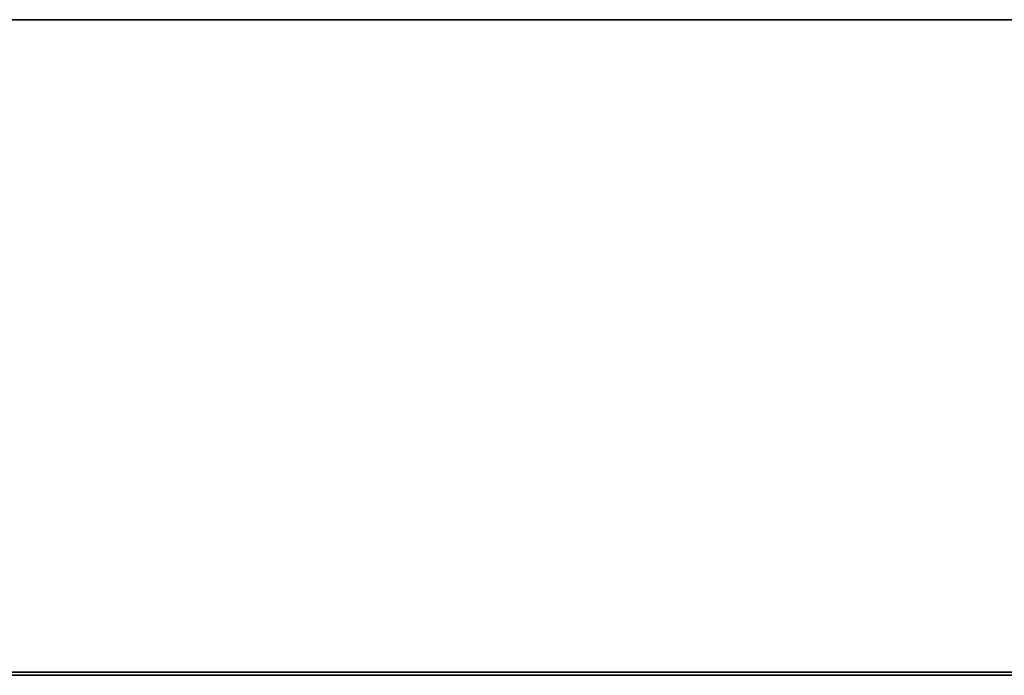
# Model space of a CAD drawing. Header units: millimetres. Extents: x -20851 to -17632, y 368 to 3070.
# Tile 637 of 656: x -18780 to -18479, y 2869 to 3070. Entities that reach past the tile are written whole.
import ezdxf

# ---------------------------------------------------------------- set-up
doc = ezdxf.new("R2010")
doc.units = ezdxf.units.MM
doc.layers.add('A-WALL', color=113, linetype='Continuous', lineweight=25)

msp = doc.modelspace()

# ---------------------------------------------------------------- meshes
at = {"layer": 'A-WALL'}
mesh = msp.add_polyface(dxfattribs=at)
corners = [(-17632.09, 3069.53, -512.42), (-17632.09, 2869.53, -512.42), (-20615.54, 2869.53, -512.42), (-20616.54, 2869.53, -512.42), (-20616.54, 3069.53, -512.42), (-20615.54, 3069.53, -512.42)]
mesh.append_faces([[corners[k] for k in face] for face in [(2, 3, 4, 5), (5, 0, 1, 2)]], dxfattribs={"vtx3": -1})
mesh = msp.add_polyface(dxfattribs=at)
corners = [(-20615.54, 3069.53, -512.42), (-20615.54, 3069.53, 2500), (-17632.09, 3069.53, 2500), (-17632.09, 3069.53, -512.42)]
mesh.append_faces([[corners[k] for k in face] for face in [(2, 3, 0, 1)]])
mesh = msp.add_polyface(dxfattribs=at)
corners = [(-20615.54, 2868.53, 2500), (-17632.09, 2868.53, 2500), (-17632.09, 3069.53, 2500), (-20615.54, 3069.53, 2500)]
mesh.append_faces([[corners[k] for k in face] for face in [(0, 1, 2, 3)]])
mesh = msp.add_polyface(dxfattribs=at)
corners = [(-17632.09, 2869.53, -512.42), (-17632.09, 2868.53, -512.42), (-20615.54, 2868.53, -512.42), (-20615.54, 2869.53, -512.42)]
mesh.append_faces([[corners[k] for k in face] for face in [(1, 2, 3, 0)]])
mesh = msp.add_polyface(dxfattribs=at)
corners = [(-17632.09, 2868.53, -512.42), (-17632.09, 2868.53, -250), (-17632.09, 2868.53), (-17632.09, 2868.53, 2500), (-20615.54, 2868.53, 2500), (-20615.54, 2868.53), (-20615.54, 2868.53, -250), (-20615.54, 2868.53, -512.42), (-20481.87, 2868.53, 2084.57), (-20466.9, 2868.53, 2081.39), (-20454.84, 2868.53, 2071.97), (-20448.13, 2868.53, 2058.22), (-20448.13, 2868.53, 2042.91), (-20454.84, 2868.53, 2029.16), (-20466.9, 2868.53, 2019.74), (-20481.87, 2868.53, 2016.56), (-20498.87, 2868.53, 2021.12), (-20511.31, 2868.53, 2033.56), (-20515.87, 2868.53, 2050.56), (-20511.31, 2868.53, 2067.57), (-20498.87, 2868.53, 2080.01)]
mesh.append_faces([[corners[k] for k in face] for face in [(15, 5, 14), (10, 4, 9)]], dxfattribs={"vtx0": -1, "vtx1": -1})
mesh.append_faces([[corners[k] for k in face] for face in [(5, 15, 16), (5, 16, 17), (5, 17, 18, 4), (4, 18, 19), (4, 8, 9), (5, 13, 14), (3, 12, 13, 2)]], dxfattribs={"vtx0": -1, "vtx2": -1})
mesh.append_faces([[corners[k] for k in face] for face in [(20, 8, 4), (19, 20, 4), (11, 12, 3)]], dxfattribs={"vtx1": -1, "vtx2": -1})
mesh.append_faces([[corners[k] for k in face] for face in [(5, 6, 2, 13)]], dxfattribs={"vtx1": -1, "vtx2": -1, "vtx3": -1})
mesh.append_faces([[corners[k] for k in face] for face in [(6, 7, 1, 2), (3, 4, 10, 11)]], dxfattribs={"vtx1": -1, "vtx3": -1})
mesh.append_faces([[corners[k] for k in face] for face in [(7, 0, 1)]], dxfattribs={"vtx2": -1})

doc.saveas('drawing.dxf')
